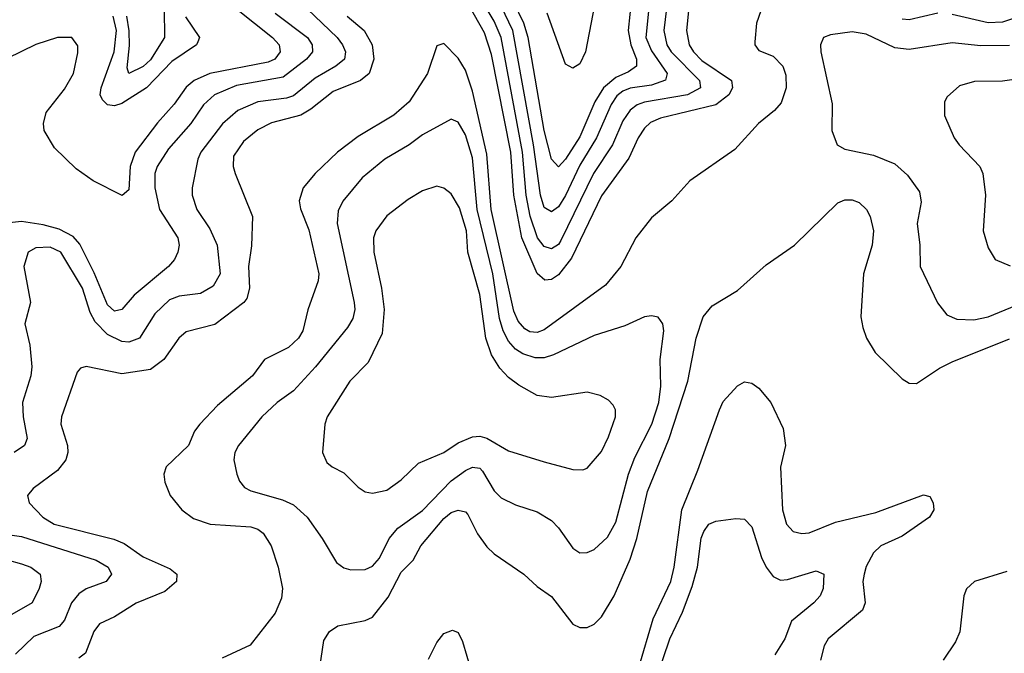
# Model space of a CAD drawing. Header units: inches. Extents: x 1308407 to 1441228, y 959628 to 1036311.
# Tile 524 of 656: x 1416045 to 1418795, y 974469 to 976240. Entities that reach past the tile are written whole.
import ezdxf

# ---------------------------------------------------------------- set-up
doc = ezdxf.new("R2010")
doc.units = ezdxf.units.IN
doc.header["$MEASUREMENT"] = 0
doc.layers.add('B4917', color=7, linetype='Continuous')

msp = doc.modelspace()

# ---------------------------------------------------------------- linework, layer by layer
at = {"layer": 'B4917', "color": 5}
for points, elevation in [([(1417916.6, 976303.4), (1417908, 976210), (1417915.2, 976170), (1417927.1, 976150), (1417950, 976125.9), (1418033.6, 976070), (1418036.1, 976050), (1418026.1, 976030), (1417990, 976001.8), (1417834.9, 975965.1), (1417807.4, 975952.6), (1417790, 975937.3), (1417772.4, 975910), (1417746.8, 975853.2), (1417670, 975747.3), (1417586.5, 975573.5), (1417550, 975527.4), (1417530, 975513.5), (1417511.7, 975511.7), (1417490, 975530.5), (1417447.8, 975630), (1417425.1, 975750), (1417417.3, 975870), (1417362.5, 976142.5), (1417342.9, 976202.9), (1417235.3, 976395.3)], 2980), ([(1417856.3, 976310), (1417844.7, 976210), (1417852.6, 976170), (1417864.8, 976150), (1417943.6, 976070), (1417946.9, 976050), (1417910.2, 976029.8), (1417790, 976009.9), (1417770, 976002.1), (1417750, 975987.3), (1417730, 975956.9), (1417700.8, 975890), (1417648, 975810), (1417556.7, 975623.3), (1417550, 975611.6), (1417530, 975599.5), (1417510, 975605.9), (1417491.1, 975630), (1417470.6, 975690.6), (1417460.1, 975750), (1417449.6, 975870), (1417389.4, 976190), (1417370, 976235.9), (1417290.6, 976370.6)], 2960), ([(1417763, 976390), (1417744.5, 976210), (1417751.7, 976170), (1417768.1, 976130), (1417767.8, 976110), (1417745.9, 976094.1), (1417710, 976078.8), (1417675.4, 976050), (1417651.4, 976010), (1417610, 975912.9), (1417570, 975849.9), (1417550, 975828.5), (1417530, 975849.8), (1417510, 975930.7), (1417465.1, 976190), (1417453.4, 976230), (1417424.2, 976290)], 2920), ([(1417807.7, 976330), (1417793.8, 976190), (1417810, 976153.1), (1417853.3, 976090), (1417849.3, 976070.7), (1417810, 976057.4), (1417750, 976048.4), (1417730, 976040.4), (1417713.1, 976026.9), (1417697.1, 976002.9), (1417656.6, 975910), (1417610, 975833), (1417570, 975748.4), (1417550, 975717.2), (1417530, 975703.4), (1417510, 975715), (1417499.4, 975750), (1417480, 975890), (1417422.4, 976210), (1417390, 976277.5)], 2940), ([(1417656.2, 976310), (1417625.2, 976150), (1417610, 976116.5), (1417590, 976104.7), (1417570, 976116.1), (1417518.1, 976258.1)], 2880), ([(1416827.5, 976290), (1416931.4, 976190), (1416946.7, 976170), (1416954.9, 976150), (1416952.1, 976130), (1416928.3, 976110), (1416870, 976076.2), (1416810, 976027.1), (1416790, 976020.5), (1416709.6, 976010.4), (1416654.2, 975985.8), (1416611.1, 975948.9), (1416550.7, 975870), (1416542.1, 975850), (1416526.6, 975770), (1416526.8, 975750), (1416539.7, 975710), (1416575.7, 975655.6), (1416596.2, 975610), (1416604.7, 975530), (1416584.9, 975495.1), (1416550, 975475), (1416490, 975467.3), (1416463.3, 975456.7), (1416421.8, 975418.2), (1416379.8, 975350), (1416350, 975338.7), (1416330, 975340.7), (1416290, 975360.1), (1416255.8, 975395.8), (1416241.4, 975421.4), (1416219.9, 975490), (1416159.6, 975590), (1416130, 975604.3), (1416090, 975602.3), (1416068, 975590), (1416056.1, 975550), (1416075.3, 975450), (1416059.2, 975390), (1416073.3, 975330), (1416078.2, 975270), (1416075.4, 975244.6), (1416052.6, 975170), (1416054.2, 975130), (1416065.6, 975070), (1416058.6, 975050), (1416029.3, 975030.7)], 2960), ([(1416650.1, 976270), (1416750.7, 976190), (1416769.6, 976170), (1416772.3, 976150), (1416757.1, 976130), (1416738.9, 976121.1), (1416575.5, 976090), (1416532.1, 976070), (1416510, 976051.3), (1416476.5, 976003.5), (1416430, 975951.3), (1416367.5, 975870), (1416353.4, 975830), (1416350, 975764.5), (1416331.4, 975748.6), (1416250, 975789.2), (1416202.8, 975822.8), (1416142.1, 975882.1), (1416113.1, 975930), (1416111.1, 975950), (1416119.1, 975980.9), (1416170, 976045.7), (1416195, 976090), (1416207.1, 976147.1), (1416207.1, 976167.1), (1416190, 976189.8), (1416150, 976189.9), (1416090, 976170.8), (1415968.4, 976111.6)], 2920), ([(1416758.6, 976258.6), (1416848.8, 976190), (1416862.1, 976170), (1416862.3, 976150), (1416845.7, 976130), (1416780.4, 976079.6), (1416650, 976056.5), (1416588.8, 976030), (1416558.1, 976001.9), (1416522.8, 975950), (1416460.7, 975879.3), (1416428.8, 975830), (1416422.5, 975810), (1416422.6, 975770), (1416435.6, 975710), (1416486.3, 975630), (1416490.1, 975610), (1416486.6, 975590), (1416477.5, 975570), (1416460.1, 975550), (1416364.2, 975470), (1416330, 975430.5), (1416310, 975425.4), (1416290, 975443), (1416252.6, 975532.6), (1416212.6, 975612.6), (1416194.4, 975634.4), (1416154.6, 975654.6), (1416110, 975666.7), (1416050, 975675.8), (1415999.6, 975670)], 2940), ([(1416448.4, 976270), (1416449, 976190), (1416410, 976128.1), (1416390, 976109.5), (1416350, 976089.3), (1416345.1, 976105.1), (1416351.8, 976168.2), (1416351, 976209), (1416344.3, 976250)], 2860), ([(1418115, 976265), (1418102.8, 976230), (1418098.5, 976178.5), (1418098.6, 976170), (1418110, 976153.6), (1418150, 976138.5), (1418176.8, 976110), (1418185.2, 976085.2), (1418186.4, 976050), (1418172, 976008), (1418153.8, 975986.2), (1418109, 975950), (1418042.5, 975877.5), (1417917.2, 975790), (1417866.4, 975733.6), (1417810, 975685.8), (1417765.9, 975630), (1417724.5, 975550), (1417681.6, 975498.4), (1417510, 975373), (1417490, 975365.9), (1417470, 975367.9), (1417456, 975376), (1417437.6, 975397.6), (1417425.2, 975425.2), (1417361.5, 975710), (1417350, 975863.9), (1417310, 976040.7), (1417290, 976098.6), (1417270, 976132.7), (1417230, 976173.5), (1417210, 976166.6), (1417183.9, 976090), (1417133.1, 976010), (1417090, 975973.3), (1416990, 975913.8), (1416932.8, 975870), (1416870.1, 975810), (1416836.6, 975770), (1416825.9, 975734.1), (1416829, 975711), (1416852.7, 975652.7), (1416880.3, 975530), (1416878.3, 975510), (1416850, 975429.4), (1416835.4, 975370), (1416823.3, 975350), (1416796.1, 975323.9), (1416728.8, 975290), (1416695.4, 975244.6), (1416597.8, 975162.2), (1416547.7, 975110), (1416533.1, 975090), (1416515.9, 975050), (1416453.8, 974990), (1416447.2, 974970), (1416450, 974947.3), (1416465.4, 974910), (1416498, 974870), (1416530, 974846.3), (1416577.3, 974830), (1416690, 974822.6), (1416710, 974815.9), (1416725, 974805), (1416747.5, 974770), (1416767.1, 974710), (1416778.7, 974650), (1416776.4, 974623.6), (1416758.3, 974581.7), (1416688.3, 974491.7), (1416610, 974455.5)], 3020), ([(1418610, 976258.6), (1418530, 976239.5), (1418510, 976241.6)], 3020), ([(1416959.6, 976250), (1417007, 976210), (1417029.3, 976170), (1417033.7, 976130), (1417021.2, 976090), (1416996.6, 976070), (1416920.9, 976039.1), (1416858.5, 975990), (1416830, 975973.5), (1416748.2, 975951.8), (1416710, 975932.2), (1416670, 975899.2), (1416641.8, 975858.2), (1416640.7, 975830), (1416647, 975810), (1416695.3, 975690), (1416692, 975608), (1416684.1, 975550), (1416686.3, 975490), (1416679.2, 975460.8), (1416670.7, 975449.4), (1416590, 975387.8), (1416510, 975367.5), (1416488.9, 975350), (1416447.6, 975290), (1416410, 975262.2), (1416330, 975250.6), (1416230, 975270.8), (1416214.2, 975265.8), (1416205.5, 975254.5), (1416161.6, 975130), (1416160.1, 975110), (1416178.5, 975050), (1416179.3, 975030), (1416173.4, 975010), (1416150, 974980.2), (1416082.3, 974930), (1416066.3, 974910), (1416071.1, 974890), (1416108.9, 974850), (1416141, 974830), (1416307.8, 974787.8), (1416336.4, 974776.4), (1416390, 974738.8), (1416465.2, 974705.2), (1416483.8, 974690), (1416483.2, 974670), (1416450, 974642), (1416370, 974609.4), (1416310, 974571.6), (1416268, 974552), (1416251.9, 974530), (1416228.7, 974470), (1416210, 974455.4)], 2980), ([(1416508, 976248), (1416547.5, 976190), (1416542.2, 976177.8), (1416538.4, 976170), (1416470, 976122.8), (1416398.9, 976050), (1416330, 976006.2), (1416310, 975999.2), (1416290, 976002.4), (1416275.8, 976015.8), (1416269.9, 976029.9), (1416272.1, 976050), (1416308.6, 976150), (1416315.1, 976210), (1416305.9, 976250)], 2880), ([(1418830, 976246.1), (1418790, 976233.1), (1418750, 976231.5), (1418650, 976254.5)], 3020), ([(1418810, 976167.7), (1418730, 976167.2), (1418650, 976175), (1418530, 976156.7), (1418490, 976161.5), (1418410, 976199.9), (1418370, 976206.3), (1418310, 976197.7), (1418290.7, 976190), (1418282.3, 976170), (1418283.2, 976150), (1418314.7, 976005.3), (1418314, 975930), (1418328.9, 975890), (1418350, 975878), (1418430, 975861.1), (1418490, 975836.8), (1418525.3, 975805.3), (1418558.6, 975758.6), (1418563, 975730), (1418551.8, 975670), (1418559.8, 975610), (1418560.7, 975550), (1418608.6, 975448.6), (1418635.1, 975415.1), (1418663.1, 975403.1), (1418710, 975401.4), (1418750, 975409.6), (1418830, 975442.1)], 3040), ([(1418850, 976076.3), (1418790, 976067.9), (1418712.5, 976067.5), (1418670, 976054.8), (1418635.4, 976024.6), (1418628.2, 976010), (1418628.2, 975971.8), (1418655.3, 975910), (1418669, 975890), (1418726.9, 975830), (1418735.2, 975810), (1418742.7, 975750), (1418736.2, 975650), (1418750, 975602), (1418770.2, 975570.2), (1418812.2, 975552.2)], 3060), ([(1416883.5, 974430), (1416894.7, 974505.3), (1416909.8, 974530), (1416933.7, 974546.3), (1417010, 974561.3), (1417030, 974570.1), (1417073.9, 974626.1), (1417110, 974696.3), (1417143.9, 974730), (1417165.4, 974770), (1417230, 974846.3), (1417250, 974862.7), (1417269.3, 974869.3), (1417290, 974864.8), (1417296.9, 974856.9), (1417323.6, 974803.6), (1417350, 974766.8), (1417370, 974747.1), (1417452.8, 974690), (1417490, 974655.6), (1417530, 974627.9), (1417590, 974550.3), (1417610, 974541.1), (1417630, 974541.1), (1417650, 974550.3), (1417670, 974571.5), (1417705.6, 974630), (1417750, 974732.3), (1417768.6, 974790), (1417798.3, 974921.7), (1417859.2, 975070), (1417911.5, 975230), (1417934.2, 975350), (1417954.1, 975410), (1417979.7, 975440.3), (1418050, 975483.4), (1418130, 975554.7), (1418209.2, 975610), (1418330, 975728.6), (1418350, 975736.1), (1418370, 975736.3), (1418390, 975729.2), (1418410.2, 975710), (1418420.5, 975690), (1418430.1, 975650), (1418426.7, 975610), (1418402.5, 975530), (1418395, 975410), (1418400, 975380), (1418410.2, 975350.2), (1418434.9, 975310), (1418510, 975236.5), (1418530, 975224.2), (1418550, 975223.1), (1418614, 975266), (1418650, 975284), (1418810, 975348.2)], 3020), ([(1417774.5, 974430), (1417814.4, 974565.6), (1417863.5, 974670), (1417873.3, 974710), (1417894.2, 974870), (1417939.2, 974980.8), (1417999.7, 975150), (1418010, 975172.9), (1418050, 975216.3), (1418070, 975228.1), (1418090, 975224.4), (1418110, 975210.2), (1418143.2, 975170), (1418177.7, 975097.7), (1418183.9, 975050), (1418170.1, 974989.9), (1418175.7, 974870), (1418187.4, 974830), (1418205.5, 974810), (1418230, 974803.7), (1418250, 974805.9), (1418323.9, 974836.1), (1418437, 974863), (1418570, 974912.5), (1418587.3, 974907.3), (1418596.9, 974890), (1418598.5, 974870), (1418586.5, 974850), (1418510, 974796.2), (1418450.1, 974769.9), (1418429.6, 974750), (1418410, 974712), (1418403.8, 974690), (1418400.1, 974670), (1418406.6, 974610), (1418399.1, 974590), (1418303.5, 974510), (1418291.8, 974490), (1418281.7, 974450)], 2980), ([(1417807.1, 974350), (1417860.9, 974510), (1417896.1, 974583.9), (1417923.9, 974656.1), (1417938.1, 974710), (1417948.8, 974791.2), (1417956.2, 974810), (1417970, 974830.2), (1417990, 974838.3), (1418045.8, 974845.8), (1418070, 974843.8), (1418090, 974822.4), (1418117.2, 974737.2), (1418130, 974710.2), (1418150, 974683.9), (1418170, 974674), (1418190, 974675.4), (1418270, 974699.6), (1418291.4, 974690), (1418289, 974650), (1418281.3, 974630), (1418263.5, 974610), (1418201.3, 974558.7), (1418182.5, 974510), (1418154.8, 974465.2)], 2960), ([(1415984.7, 974804.7), (1416050, 974795.8), (1416258.5, 974730), (1416291.9, 974710), (1416301.5, 974690), (1416286.5, 974670), (1416230.5, 974649.5), (1416210, 974635.8), (1416189.7, 974610.3), (1416170, 974561.8), (1416155.4, 974544.6), (1416083.8, 974516.2), (1416033.2, 974466.8)], 2960), ([(1416010, 974730.9), (1416050, 974719.6), (1416076.1, 974710), (1416101.8, 974690), (1416104.6, 974670), (1416099.2, 974650), (1416079.4, 974610), (1416010, 974570.5)], 2940), ([(1418802.3, 974697.7), (1418712.4, 974670), (1418690.2, 974649.8), (1418682.6, 974630), (1418670.8, 974529.2), (1418658.8, 974501.2), (1418624.6, 974450)], 3020), ([(1417186.7, 974453.3), (1417210, 974499.3), (1417230, 974524.3), (1417254.3, 974534.3), (1417270, 974527.6), (1417282.1, 974502.1), (1417330, 974338.3)], 2980)]:
    msp.add_lwpolyline(points, dxfattribs=dict(at, elevation=elevation))
for points, elevation in [([(1417250, 975962.2), (1417170, 975918.5), (1417132.8, 975890), (1417064.5, 975850), (1417001.6, 975798.4), (1416947.1, 975732.9), (1416934.5, 975705.5), (1416932, 975670), (1416979.5, 975450), (1416980.9, 975430), (1416975, 975404.9), (1416960.3, 975379.7), (1416871.2, 975270), (1416810, 975202.9), (1416764.2, 975170), (1416721.4, 975130), (1416656.1, 975050), (1416645.6, 975030), (1416643.2, 975010), (1416651.3, 974970), (1416659, 974950), (1416672.5, 974932.5), (1416690, 974923.5), (1416778.5, 974898.5), (1416810, 974884.1), (1416847.8, 974850), (1416890, 974790.3), (1416930, 974722.7), (1416950, 974708.3), (1416970, 974702.9), (1417010, 974703.8), (1417030, 974713), (1417050, 974735.2), (1417077.4, 974790), (1417101.1, 974818.9), (1417170, 974868.4), (1417250, 974951.1), (1417290, 974980.6), (1417310, 974989.1), (1417330, 974986.6), (1417338.1, 974978.1), (1417370, 974923.2), (1417390, 974903.8), (1417430, 974883.8), (1417490, 974864.2), (1417530, 974840.2), (1417550, 974820.2), (1417590, 974762.7), (1417610, 974750.2), (1417630, 974751), (1417650, 974759.8), (1417686.5, 974793.5), (1417710, 974835.5), (1417745.2, 974970), (1417763.6, 975016.4), (1417811, 975110), (1417830.6, 975170), (1417835.6, 975215.6), (1417834.2, 975290), (1417844.2, 975370), (1417841.1, 975390), (1417828.2, 975408.2), (1417810, 975412.8), (1417790, 975409.7), (1417735.3, 975384.7), (1417650, 975357.6), (1417536.4, 975303.6), (1417510, 975295.2), (1417484.6, 975295.4), (1417450, 975306.4), (1417430, 975319.5), (1417410, 975341.3), (1417395, 975370), (1417384.8, 975404.8), (1417366.5, 975530), (1417323.2, 975710), (1417310, 975854.2), (1417290, 975918.2), (1417270, 975953.6)], 3040), ([(1417210, 975774.6), (1417170, 975761.8), (1417130, 975737.7), (1417070, 975691.4), (1417039.8, 975650), (1417033.4, 975630), (1417034.3, 975590), (1417055.9, 975490), (1417063.1, 975430), (1417057.1, 975362.9), (1417018.1, 975281.9), (1416967.3, 975230), (1416903.6, 975130), (1416897.3, 975110), (1416890.3, 975030.3), (1416902.8, 975002.7), (1416917.3, 974990), (1416950, 974973.4), (1416990, 974933.7), (1417010, 974920.9), (1417030, 974916.9), (1417070, 974925.4), (1417110, 974953.8), (1417158.9, 975001.1), (1417229.8, 975030), (1417270, 975057), (1417310, 975074.1), (1417330, 975076), (1417350, 975070.6), (1417410, 975035.5), (1417510, 975004.8), (1417590, 974982.9), (1417618.2, 974981.8), (1417630, 974987), (1417670, 975032.9), (1417690, 975074), (1417708.9, 975130), (1417709.7, 975150), (1417702.7, 975162.7), (1417690, 975176.4), (1417666.6, 975190), (1417630, 975198.8), (1417530, 975184.5), (1417490, 975189.8), (1417438.8, 975218.9), (1417410, 975240.5), (1417386, 975266), (1417363, 975303), (1417347, 975350), (1417330, 975472.4), (1417297, 975590), (1417293.2, 975650), (1417273.8, 975713.8), (1417250, 975753.6), (1417230, 975769)], 3060)]:
    msp.add_lwpolyline(points, close=True, dxfattribs=dict(at, elevation=elevation))

doc.saveas('drawing.dxf')
